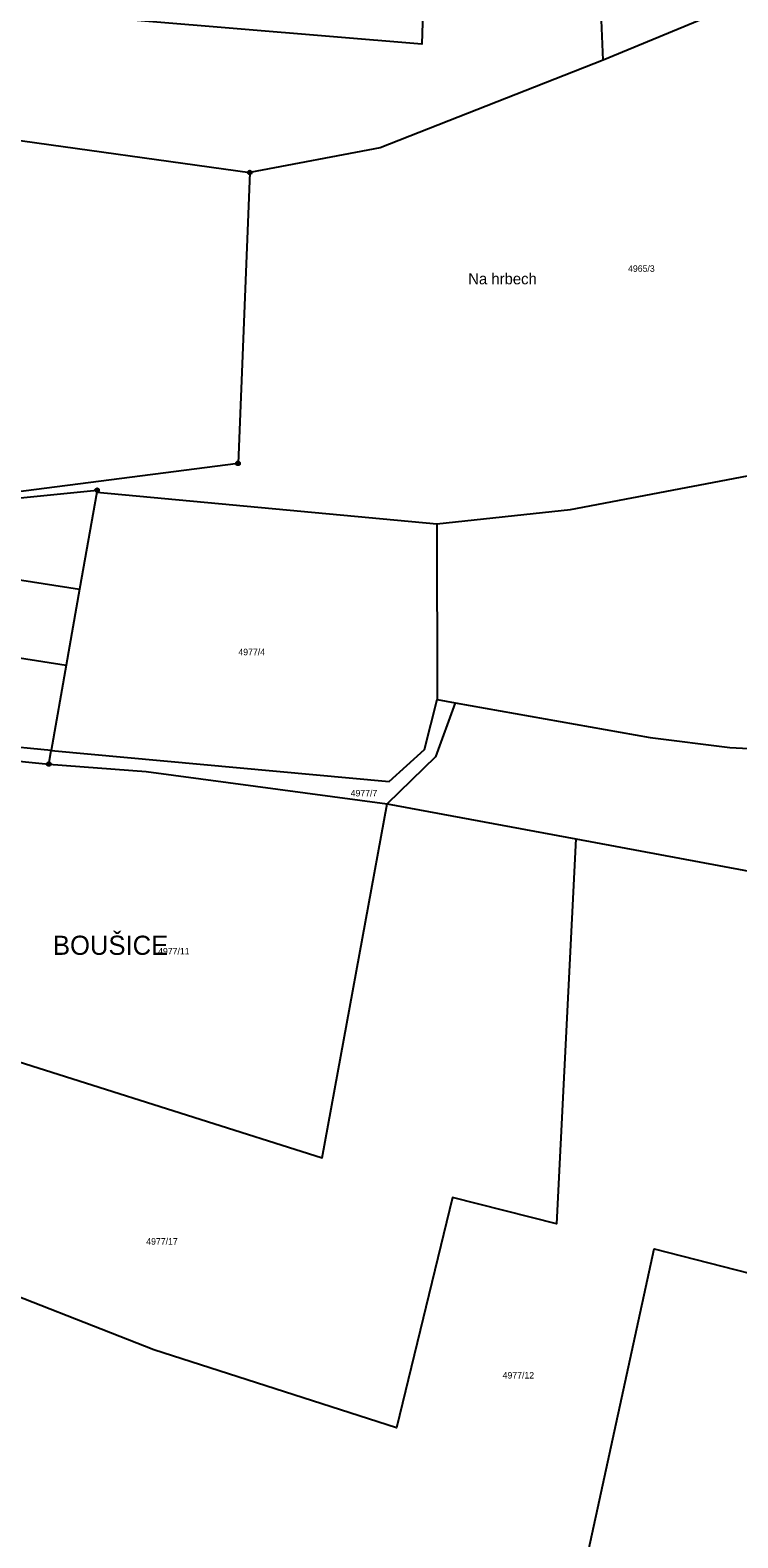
# Model space of a CAD drawing. Extents: x -733394 to -722299, y -1082822 to -1075049.
# Drawn here: x -724767.2 to -724582.4, y -1080620.9 to -1080227.4 of the extents above; entities that cross this region are included whole.
import ezdxf

# ---------------------------------------------------------------- set-up
doc = ezdxf.new("R2010")
doc.units = 0
for name, color, linetype in [('Hranice parcel', 7, 'Continuous'), ('Parcelní čísla', 7, 'Continuous'), ('Pop  PČ popisy', 7, 'Continuous'), ('Značky bodu BP', 7, 'Continuous')]:
    doc.layers.add(name, color=color, linetype=linetype)

msp = doc.modelspace()

# ---------------------------------------------------------------- linework, layer by layer
at = {"layer": 'Hranice parcel'}
for p, q in [((-724617.64, -1080235.18), (-724621.22, -1080145.58)), ((-724591.47, -1080224.45), (-724617.64, -1080235.18)), ((-724807.96, -1080250.92), (-724709.87, -1080264.53)), ((-724749.82, -1080348.01), (-724754.29, -1080373.34)), ((-724749.82, -1080348.01), (-724661.06, -1080356.28)), ((-724661.06, -1080356.28), (-724660.94, -1080402.1)), ((-724828.05, -1080361.85), (-724754.29, -1080373.34)), ((-724754.29, -1080373.34), (-724757.81, -1080393.16)), ((-724793.02, -1080387.59), (-724757.81, -1080393.16)), ((-724757.81, -1080393.16), (-724761.7, -1080415.38)), ((-724660.94, -1080402.1), (-724656.2, -1080402.95)), ((-724761.7, -1080415.38), (-724836.42, -1080408.1)), ((-724762.32, -1080418.94), (-724761.7, -1080415.38)), ((-724775.4, -1080417.66), (-724762.32, -1080418.94)), ((-724673.96, -1080429.29), (-724624.7, -1080438.46))]:
    msp.add_line(p, q, dxfattribs=at)
for points in [[(-724663.74, -1080191.84), (-724664.98, -1080231.04), (-724737.27, -1080225.07), (-724806.78, -1080218.88)], [(-724617.64, -1080235.18), (-724675.82, -1080258.09), (-724709.87, -1080264.53)], [(-724709.87, -1080264.53), (-724712.93, -1080340.46), (-724827.02, -1080355.2)], [(-724661.06, -1080356.28), (-724626.11, -1080352.52), (-724578.11, -1080343.34), (-724507.73, -1080318.35)], [(-724656.2, -1080402.95), (-724605.32, -1080412.01), (-724584.55, -1080414.62), (-724555.13, -1080416.15), (-724453.86, -1080330.4)], [(-724827.02, -1080355.2), (-724749.72, -1080347.44), (-724749.82, -1080348.01)], [(-724761.7, -1080415.38), (-724673.44, -1080423.53), (-724664.23, -1080415.19), (-724660.94, -1080402.1)], [(-724656.2, -1080402.95), (-724661.41, -1080417.03), (-724673.96, -1080429.29)], [(-724762.32, -1080418.94), (-724736.92, -1080420.91), (-724673.96, -1080429.29)], [(-724791.52, -1080489.86), (-724690.96, -1080521.76), (-724673.96, -1080429.29)], [(-724624.7, -1080438.46), (-724629.82, -1080538.98), (-724656.96, -1080532.05), (-724671.59, -1080592.2), (-724734.91, -1080571.87), (-724784.7, -1080552.33)], [(-724624.7, -1080438.46), (-724575.71, -1080447.58), (-724574.42, -1080447.53)], [(-724628.95, -1080658.69), (-724604.26, -1080545.52), (-724554.31, -1080558.3), (-724574.42, -1080447.53)]]:
    msp.add_lwpolyline(points, dxfattribs=at)
at = {"layer": 'Značky bodu BP'}
for centre, radius in [((-724709.87, -1080264.53), 0.5), ((-724709.87, -1080264.53), 0.0303), ((-724712.93, -1080340.46), 0.5), ((-724712.93, -1080340.46), 0.0303), ((-724749.72, -1080347.44), 0.5), ((-724749.72, -1080347.44), 0.0303), ((-724762.32, -1080418.94), 0.5), ((-724762.32, -1080418.94), 0.0303)]:
    msp.add_circle(centre, radius, dxfattribs=at)

# ---------------------------------------------------------------- texts
at = {"layer": 'Parcelní čísla'}
for s, p in [('4965/3', (-724611.1, -1080290.46)), ('4977/4', (-724712.83, -1080390.56)), ('4977/7', (-724683.52, -1080427.4)), ('4977/11', (-724733.79, -1080468.66)), ('4977/17', (-724736.88, -1080544.4)), ('4977/12', (-724643.85, -1080579.35))]:
    msp.add_text(s, height=1.7, dxfattribs=at).set_placement(p)
at = {"layer": 'Pop  PČ popisy'}
for s, height, p in [('Na hrbech', 2.9, (-724652.83, -1080293.72)), ('BOUŠICE', 5, (-724761.24, -1080468.75))]:
    msp.add_text(s, height=height, dxfattribs=at).set_placement(p)

doc.saveas('drawing.dxf')
